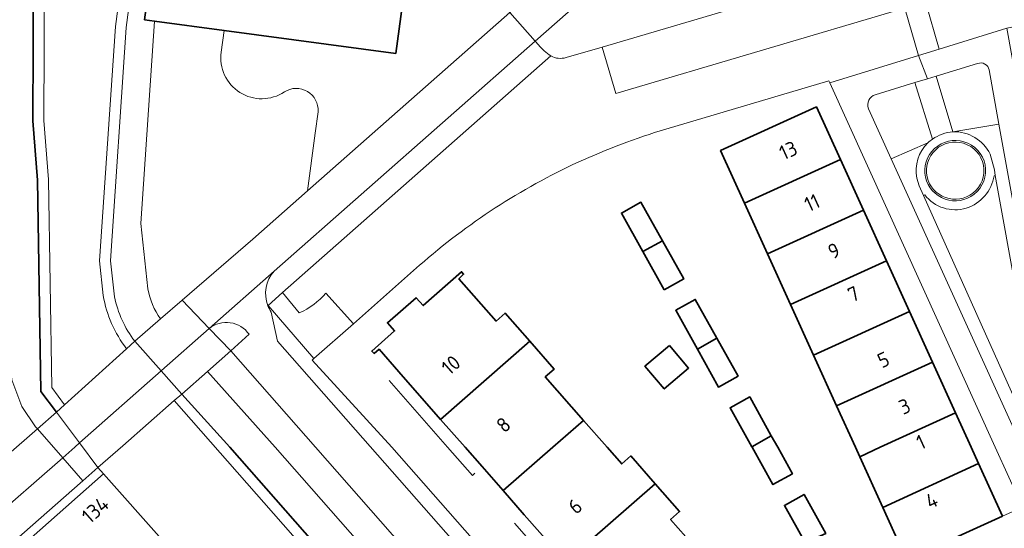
# Model space of a CAD drawing. Extents: x 150256 to 156914, y 461459 to 469481.
# Tile 562 of 656: x 154319 to 154409, y 467993 to 468039. Entities that reach past the tile are written whole.
import ezdxf
from ezdxf.enums import TextEntityAlignment as Align

# ---------------------------------------------------------------- set-up
doc = ezdxf.new("R2010")
doc.units = 0
doc.header["$LTSCALE"] = 0.75
for name, color, linetype, lineweight in [('B-RO-GK-BESCHOEIING-G', 251, 'GK-BESCHOEIING', 35), ('B-RO-GR-BEPLANTING_CULTUUR_HEESTERS-GV', 251, 'CONTINUOUS', 18), ('B-RO-IE-TERREINAFSCHEIDING_KUNSTMATIG_MUUR-G', 251, 'IE-TERREINAFSCHEIDING-KUNSTMATIG-DICHT', 18), ('B-RO-KW-KUNSTWERK_DEK-GV', 6, 'CONTINUOUS', 18), ('B-RO-OG-BEBOUWING-GV', 6, 'CONTINUOUS', 35), ('B-RO-OG-BEBOUWING-T18', 1, 'CONTINUOUS', 18), ('B-RO-OG-TERREIN_CULTUURSCHEIDING-GV', 251, 'CONTINUOUS', 18), ('B-RO-OG-WATER_SLOOT-GV', 251, 'CONTINUOUS', 18), ('B-RO-VH-VERHARDING_ASFALT-GV', 251, 'CONTINUOUS', 18), ('B-RO-VH-VERHARDING_BETONSTRAATSTEEN-GV', 251, 'CONTINUOUS', 18), ('B-RO-VH-VERHARDING_HALFVERHARDING_GRIND-GV', 251, 'CONTINUOUS', 18), ('B-RO-VH-VERHARDING_STRAATBAKSTEEN-GV', 251, 'CONTINUOUS', 18), ('B-RO-VH-VERHARDING_TEGEL-GV', 251, 'CONTINUOUS', 18), ('B-RO-VH-VERHARDING_TEGEL_RUBBER-GV', 251, 'CONTINUOUS', 18)]:
    doc.layers.add(name, color=color, linetype=linetype, lineweight=lineweight)
doc.styles.add('NLCS-ISO-M200-T18', font='NLCS-ISO.ttf', dxfattribs={"height": 360})
doc.linetypes.add('GK-BESCHOEIING', pattern='A,30,-5,[1,NLCS.SHX,S=1,R=0,X=0,Y=0],-5', length=40)
doc.linetypes.add('IE-TERREINAFSCHEIDING-KUNSTMATIG-DICHT', pattern='A,8,-1,[82,NLCS.SHX,S=0.75,R=90,X=0,Y=0],-1', length=10)

msp = doc.modelspace()

# ---------------------------------------------------------------- linework, layer by layer
at = {"layer": 'B-RO-GK-BESCHOEIING-G'}
for points in [[(154322.361, 468003.221), (154320.926, 468005.119), (154320.63, 468024.47), (154320.204, 468029.905), (154320.294, 468050.265)], [(154322.361, 468003.221), (154320.926, 468005.119), (154320.63, 468024.47), (154320.204, 468029.905), (154320.294, 468050.265)], [(154338.243, 468000), (154333.843, 468004.875)], [(154338.243, 468000), (154333.843, 468004.875)], [(154417.855, 467909.455), (154338.243, 468000)], [(154417.855, 467909.455), (154338.243, 468000)]]:
    msp.add_lwpolyline(points, dxfattribs=at)
at = {"layer": 'B-RO-GR-BEPLANTING_CULTUUR_HEESTERS-GV'}
for points in [[(154406.786, 468035.155), (154402.98, 468033.996), (154404.522, 468028.909), (154408.745, 468029.609), (154407.846, 468034.563)], [(154406.786, 468035.155), (154402.98, 468033.996), (154404.522, 468028.909), (154408.745, 468029.609), (154407.846, 468034.563)], [(154402.645, 468028.229), (154401.039, 468033.405), (154397.405, 468032.299)], [(154402.645, 468028.229), (154401.039, 468033.405), (154397.405, 468032.299)], [(154396.793, 468031.017), (154398.877, 468026.427), (154402.224, 468027.882)], [(154396.793, 468031.017), (154398.877, 468026.427), (154402.224, 468027.882)], [(154407.938, 468026.852), (154408.32, 468025.41), (154408.4, 468024.89), (154412.491, 468002.358), (154413.212, 468000), (154414.188, 467996.809), (154414.684, 467996.89), (154414.12, 468000), (154408.745, 468029.609), (154404.522, 468028.909)], [(154407.938, 468026.852), (154408.32, 468025.41), (154408.4, 468024.89), (154412.491, 468002.358), (154413.212, 468000), (154414.188, 467996.809), (154414.684, 467996.89), (154414.12, 468000), (154408.745, 468029.609), (154404.522, 468028.909)], [(154402.224, 468027.882), (154398.877, 468026.427), (154410.878, 468000), (154412.455, 467996.527), (154412.989, 467996.614), (154411.957, 468000), (154411.488, 468001.539), (154401.84, 468023.06)], [(154402.224, 468027.882), (154398.877, 468026.427), (154410.878, 468000), (154412.455, 467996.527), (154412.989, 467996.614), (154411.957, 468000), (154411.488, 468001.539), (154401.84, 468023.06)], [(154401.84, 468023.06), (154401.44, 468023.96), (154401.231, 468024.662)], [(154401.84, 468023.06), (154401.44, 468023.96), (154401.231, 468024.662)]]:
    msp.add_lwpolyline(points, dxfattribs=at)
for points in [[(154407.846, 468034.563, 0.473439), (154406.786, 468035.155)], [(154407.846, 468034.563, 0.473439), (154406.786, 468035.155)], [(154397.405, 468032.299, 0.440168), (154396.793, 468031.017)], [(154397.405, 468032.299, 0.440168), (154396.793, 468031.017)], [(154402.224, 468027.882, -0.0392), (154402.645, 468028.229)], [(154402.224, 468027.882, -0.0392), (154402.645, 468028.229)], [(154404.522, 468028.909, -0.290526), (154407.938, 468026.852)], [(154404.522, 468028.909, -0.290526), (154407.938, 468026.852)], [(154401.231, 468024.662, -0.257369), (154402.224, 468027.882)], [(154401.231, 468024.662, -0.257369), (154402.224, 468027.882)]]:
    msp.add_lwpolyline(points, format="xyb", dxfattribs=at)
at = {"layer": 'B-RO-IE-TERREINAFSCHEIDING_KUNSTMATIG_MUUR-G'}
for points in [[(154352.843, 468006.108), (154358.212, 468000)], [(154352.843, 468006.108), (154358.212, 468000)], [(154358.212, 468000), (154360.478, 467997.422), (154360.707, 467997.627)], [(154358.212, 468000), (154360.478, 467997.422), (154360.707, 467997.627)], [(154364.328, 467993.051), (154371.974, 467984.354), (154372.205, 467984.558)], [(154364.328, 467993.051), (154371.974, 467984.354), (154372.205, 467984.558)]]:
    msp.add_lwpolyline(points, dxfattribs=at)
at = {"layer": 'B-RO-KW-KUNSTWERK_DEK-GV'}
msp.add_lwpolyline([(154336.35, 468010.884), (154333.878, 468013.466), (154331.909, 468011.762), (154329.553, 468009.723), (154328.79, 468009.033), (154323.107, 468003.895), (154322.361, 468003.221), (154320.612, 468001.683), (154322.932, 467999.043), (154324.79, 467996.929), (154326.165, 467998.137), (154328.433, 468000.121), (154333.156, 468004.271), (154333.843, 468004.875), (154336.218, 468006.937), (154338.333, 468008.825)], close=True, dxfattribs=at)
msp.add_lwpolyline([(154336.35, 468010.884), (154333.878, 468013.466), (154331.909, 468011.762), (154329.553, 468009.723), (154328.79, 468009.033), (154323.107, 468003.895), (154322.361, 468003.221), (154320.612, 468001.683), (154322.932, 467999.043), (154324.79, 467996.929), (154326.165, 467998.137), (154328.433, 468000.121), (154333.156, 468004.271), (154333.843, 468004.875), (154336.218, 468006.937), (154338.333, 468008.825)], close=True, dxfattribs=at)
at = {"layer": 'B-RO-OG-BEBOUWING-GV'}
for points in [[(154331.336, 468039.045), (154337.745, 468038.186), (154353.458, 468036.082), (154355.452, 468050.79), (154354.013, 468050.992), (154354.668, 468055.851), (154342.617, 468057.458), (154333.221, 468058.711), (154333.085, 468058.729), (154330.441, 468039.165)], [(154331.336, 468039.045), (154337.745, 468038.186), (154353.458, 468036.082), (154355.452, 468050.79), (154354.013, 468050.992), (154354.668, 468055.851), (154342.617, 468057.458), (154333.221, 468058.711), (154333.085, 468058.729), (154330.441, 468039.165)], [(154394.211, 468026.356), (154392.017, 468031.181), (154383.223, 468027.174), (154385.417, 468022.35)], [(154394.211, 468026.356), (154392.017, 468031.181), (154383.223, 468027.174), (154385.417, 468022.35)], [(154385.417, 468022.35), (154387.529, 468017.708), (154396.322, 468021.714), (154394.211, 468026.356)], [(154385.417, 468022.35), (154387.529, 468017.708), (154396.322, 468021.714), (154394.211, 468026.356)], [(154376.108, 468017.928), (154377.899, 468018.925), (154375.935, 468022.454), (154374.143, 468021.457)], [(154376.108, 468017.928), (154377.899, 468018.925), (154375.935, 468022.454), (154374.143, 468021.457)], [(154398.433, 468017.071), (154396.322, 468021.714), (154387.529, 468017.708), (154389.641, 468013.066)], [(154398.433, 468017.071), (154396.322, 468021.714), (154387.529, 468017.708), (154389.641, 468013.066)], [(154378.059, 468014.422), (154379.85, 468015.419), (154377.899, 468018.925), (154376.108, 468017.928)], [(154378.059, 468014.422), (154379.85, 468015.419), (154377.899, 468018.925), (154376.108, 468017.928)], [(154391.753, 468008.423), (154400.544, 468012.429), (154398.433, 468017.071), (154389.641, 468013.066)], [(154391.753, 468008.423), (154400.544, 468012.429), (154398.433, 468017.071), (154389.641, 468013.066)], [(154353.748, 468006.905), (154357.568, 468002.557), (154365.731, 468009.732), (154363.478, 468012.292), (154362.653, 468011.566), (154359.244, 468015.44), (154359.678, 468015.85), (154359.497, 468016.076), (154355.97, 468012.978), (154355.328, 468013.702), (154352.697, 468011.407), (154353.348, 468010.66), (154351.264, 468008.816), (154351.467, 468008.592), (154351.931, 468008.973)], [(154353.748, 468006.905), (154357.568, 468002.557), (154365.731, 468009.732), (154363.478, 468012.292), (154362.653, 468011.566), (154359.244, 468015.44), (154359.678, 468015.85), (154359.497, 468016.076), (154355.97, 468012.978), (154355.328, 468013.702), (154352.697, 468011.407), (154353.348, 468010.66), (154351.264, 468008.816), (154351.467, 468008.592), (154351.931, 468008.973)], [(154381.1, 468008.995), (154382.892, 468009.992), (154380.911, 468013.55), (154379.12, 468012.553)], [(154381.1, 468008.995), (154382.892, 468009.992), (154380.911, 468013.55), (154379.12, 468012.553)], [(154400.544, 468012.429), (154391.753, 468008.423), (154393.865, 468003.781), (154402.655, 468007.786)], [(154400.544, 468012.429), (154391.753, 468008.423), (154393.865, 468003.781), (154402.655, 468007.786)], [(154361.375, 467998.225), (154363.302, 467996.032), (154367.848, 468000), (154370.666, 468002.459), (154367.165, 468006.439), (154367.991, 468007.165), (154365.731, 468009.732), (154357.568, 468002.557), (154359.815, 468000)], [(154361.375, 467998.225), (154363.302, 467996.032), (154367.848, 468000), (154370.666, 468002.459), (154367.165, 468006.439), (154367.991, 468007.165), (154365.731, 468009.732), (154357.568, 468002.557), (154359.815, 468000)], [(154378.534, 468009.331), (154376.296, 468007.426), (154378.06, 468005.353), (154380.298, 468007.258)], [(154378.534, 468009.331), (154376.296, 468007.426), (154378.06, 468005.353), (154380.298, 468007.258)], [(154382.892, 468009.992), (154381.1, 468008.995), (154383.035, 468005.518), (154384.827, 468006.515)], [(154382.892, 468009.992), (154381.1, 468008.995), (154383.035, 468005.518), (154384.827, 468006.515)], [(154395.977, 467999.138), (154397.868, 468000), (154404.766, 468003.143), (154402.655, 468007.786), (154393.865, 468003.781), (154395.585, 468000)], [(154395.977, 467999.138), (154397.868, 468000), (154404.766, 468003.143), (154402.655, 468007.786), (154393.865, 468003.781), (154395.585, 468000)], [(154386.089, 468000.055), (154387.88, 468001.054), (154385.896, 468004.611), (154384.104, 468003.613)], [(154386.089, 468000.055), (154387.88, 468001.054), (154385.896, 468004.611), (154384.104, 468003.613)], [(154404.766, 468003.143), (154397.868, 468000), (154395.977, 467999.138), (154398.089, 467994.496), (154406.877, 467998.5), (154406.195, 468000)], [(154404.766, 468003.143), (154397.868, 468000), (154395.977, 467999.138), (154398.089, 467994.496), (154406.877, 467998.5), (154406.195, 468000)], [(154369.034, 467989.508), (154377.231, 467996.662), (154374.992, 467999.207), (154374.167, 467998.481), (154372.83, 468000), (154370.666, 468002.459), (154367.848, 468000), (154363.302, 467996.032), (154365.242, 467993.824)], [(154369.034, 467989.508), (154377.231, 467996.662), (154374.992, 467999.207), (154374.167, 467998.481), (154372.83, 468000), (154370.666, 468002.459), (154367.848, 468000), (154363.302, 467996.032), (154365.242, 467993.824)], [(154387.88, 468001.054), (154386.089, 468000.055), (154386.12, 468000), (154388.028, 467996.582), (154389.819, 467997.579), (154388.468, 468000)], [(154387.88, 468001.054), (154386.089, 468000.055), (154386.12, 468000), (154388.028, 467996.582), (154389.819, 467997.579), (154388.468, 468000)], [(154409.07, 467993.678), (154406.877, 467998.5), (154398.089, 467994.496), (154400.276, 467989.688)], [(154409.07, 467993.678), (154406.877, 467998.5), (154398.089, 467994.496), (154400.276, 467989.688)], [(154337.596, 467985.255), (154326.678, 467997.559), (154291.617, 467966.591), (154302.423, 467954.309), (154337.123, 467984.839)], [(154337.596, 467985.255), (154326.678, 467997.559), (154291.617, 467966.591), (154302.423, 467954.309), (154337.123, 467984.839)], [(154377.231, 467996.662), (154369.034, 467989.508), (154372.868, 467985.144), (154374.767, 467982.983), (154382.154, 467989.404), (154378.652, 467993.384), (154379.477, 467994.11)], [(154377.231, 467996.662), (154369.034, 467989.508), (154372.868, 467985.144), (154374.767, 467982.983), (154382.154, 467989.404), (154378.652, 467993.384), (154379.477, 467994.11)], [(154390.99, 467991.261), (154392.862, 467992.114), (154390.877, 467995.677), (154389.086, 467994.679)], [(154390.99, 467991.261), (154392.862, 467992.114), (154390.877, 467995.677), (154389.086, 467994.679)]]:
    msp.add_lwpolyline(points, close=True, dxfattribs=at)
at = {"layer": 'B-RO-OG-TERREIN_CULTUURSCHEIDING-GV'}
for points in [[(154406.362, 468046.685), (154405.939, 468046.6), (154407.202, 468042.323), (154402.017, 468040.796), (154403.263, 468036.48)], [(154406.362, 468046.685), (154405.939, 468046.6), (154407.202, 468042.323), (154402.017, 468040.796), (154403.263, 468036.48)], [(154403.263, 468036.48), (154409.455, 468038.385), (154422.302, 468040.963), (154433.475, 468040.793), (154457.886, 468036.831), (154461.593, 468036.229), (154461.957, 468039.545)], [(154403.263, 468036.48), (154409.455, 468038.385), (154422.302, 468040.963), (154433.475, 468040.793), (154457.886, 468036.831), (154461.593, 468036.229), (154461.957, 468039.545)], [(154378.213, 468029.136), (154393.157, 468033.564), (154393.234, 468033.394), (154401.375, 468035.899), (154400.145, 468040.105), (154400.088, 468040.22), (154373.62, 468032.414), (154372.379, 468036.655), (154369.063, 468035.709)], [(154378.213, 468029.136), (154393.157, 468033.564), (154393.234, 468033.394), (154401.375, 468035.899), (154400.145, 468040.105), (154400.088, 468040.22), (154373.62, 468032.414), (154372.379, 468036.655), (154369.063, 468035.709)], [(154337.455, 468036.204), (154337.745, 468038.186), (154331.336, 468039.045), (154330.078, 468020.503), (154330.74, 468014.5)], [(154337.455, 468036.204), (154337.745, 468038.186), (154331.336, 468039.045), (154330.078, 468020.503), (154330.74, 468014.5)], [(154367.682, 468035.854), (154350.53, 468020.746), (154343.086, 468014.164), (154344.617, 468012.307)], [(154367.682, 468035.854), (154350.53, 468020.746), (154343.086, 468014.164), (154344.617, 468012.307)], [(154331.909, 468011.762), (154333.878, 468013.466), (154340.356, 468019.071), (154345.377, 468023.499), (154346.084, 468028.788), (154346.332, 468030.74)], [(154331.909, 468011.762), (154333.878, 468013.466), (154340.356, 468019.071), (154345.377, 468023.499), (154346.084, 468028.788), (154346.332, 468030.74)], [(154317.841, 468002.639), (154317.01, 468001.914), (154316.043, 468001.07), (154316.987, 468000), (154317.734, 467999.153), (154320.612, 468001.683), (154320.447, 468001.871), (154319.18, 468003.729), (154318.26, 468006.17), (154317.804, 468010.972), (154317.38, 468015.298), (154317.354, 468021.738), (154313.929, 468020.988), (154314.276, 468019.351)], [(154317.841, 468002.639), (154317.01, 468001.914), (154316.043, 468001.07), (154316.987, 468000), (154317.734, 467999.153), (154320.612, 468001.683), (154320.447, 468001.871), (154319.18, 468003.729), (154318.26, 468006.17), (154317.804, 468010.972), (154317.38, 468015.298), (154317.354, 468021.738), (154313.929, 468020.988), (154314.276, 468019.351)], [(154347.054, 468014.125), (154349.578, 468011.321), (154355.64, 468016.668)], [(154347.054, 468014.125), (154349.578, 468011.321), (154355.64, 468016.668)], [(154446.916, 467880.702), (154449.156, 467882.68), (154422.382, 467913.186), (154412.205, 467924.716), (154385.545, 467955.124), (154385.15, 467955.574), (154346.092, 468000), (154338.333, 468008.825), (154336.218, 468006.937), (154342.411, 468000), (154420.272, 467911.447), (154445.564, 467881.765)], [(154446.916, 467880.702), (154449.156, 467882.68), (154422.382, 467913.186), (154412.205, 467924.716), (154385.545, 467955.124), (154385.15, 467955.574), (154346.092, 468000), (154338.333, 468008.825), (154336.218, 468006.937), (154342.411, 468000), (154420.272, 467911.447), (154445.564, 467881.765)]]:
    msp.add_lwpolyline(points, dxfattribs=at)
for points in [[(154343.248, 468032.553, -0.645877), (154337.455, 468036.204)], [(154343.248, 468032.553, -0.645877), (154337.455, 468036.204)], [(154369.063, 468035.709, -0.215048), (154367.682, 468035.854)], [(154369.063, 468035.709, -0.215048), (154367.682, 468035.854)], [(154346.332, 468030.74, 0.62146), (154343.248, 468032.553)], [(154346.332, 468030.74, 0.62146), (154343.248, 468032.553)], [(154370.19, 468026.12, -0.035626), (154378.213, 468029.136)], [(154370.19, 468026.12, -0.035626), (154378.213, 468029.136)], [(154355.64, 468016.668, -0.072577), (154370.19, 468026.12)], [(154355.64, 468016.668, -0.072577), (154370.19, 468026.12)], [(154330.74, 468014.5, 0.112865), (154331.909, 468011.762)], [(154330.74, 468014.5, 0.112865), (154331.909, 468011.762)], [(154344.617, 468012.307, 0.113471), (154347.054, 468014.125)], [(154344.617, 468012.307, 0.113471), (154347.054, 468014.125)]]:
    msp.add_lwpolyline(points, format="xyb", dxfattribs=at)
at = {"layer": 'B-RO-OG-WATER_SLOOT-GV'}
for points in [[(154320.294, 468050.265), (154320.204, 468029.905), (154320.63, 468024.47), (154320.926, 468005.119), (154322.361, 468003.221), (154323.107, 468003.895), (154321.921, 468005.462), (154321.629, 468024.517), (154321.204, 468029.942), (154321.294, 468050.208), (154321.806, 468054.889), (154322.572, 468058.571), (154323.622, 468062.634), (154325.044, 468066.459), (154333.654, 468074.439), (154338.747, 468079.22), (154339.483, 468079.911), (154338.938, 468080.767)], [(154320.294, 468050.265), (154320.204, 468029.905), (154320.63, 468024.47), (154320.926, 468005.119), (154322.361, 468003.221), (154323.107, 468003.895), (154321.921, 468005.462), (154321.629, 468024.517), (154321.204, 468029.942), (154321.294, 468050.208), (154321.806, 468054.889), (154322.572, 468058.571), (154323.622, 468062.634), (154325.044, 468066.459), (154333.654, 468074.439), (154338.747, 468079.22), (154339.483, 468079.911), (154338.938, 468080.767)], [(154340.08, 468078.973), (154339.483, 468079.911), (154338.747, 468079.22), (154333.654, 468074.439), (154325.044, 468066.459), (154323.622, 468062.634), (154322.572, 468058.571), (154321.806, 468054.889), (154321.294, 468050.208), (154321.204, 468029.942), (154321.629, 468024.517), (154321.921, 468005.462), (154323.107, 468003.895), (154328.79, 468009.033)], [(154340.08, 468078.973), (154339.483, 468079.911), (154338.747, 468079.22), (154333.654, 468074.439), (154325.044, 468066.459), (154323.622, 468062.634), (154322.572, 468058.571), (154321.806, 468054.889), (154321.294, 468050.208), (154321.204, 468029.942), (154321.629, 468024.517), (154321.921, 468005.462), (154323.107, 468003.895), (154328.79, 468009.033)], [(154326.651, 468013.891), (154326.299, 468017.065), (154327.756, 468038.551), (154330.452, 468058.894), (154330.466, 468059.021)], [(154330.466, 468059.021), (154330.452, 468058.894), (154327.756, 468038.551), (154326.299, 468017.065), (154326.651, 468013.891)], [(154326.651, 468013.891), (154326.299, 468017.065), (154327.756, 468038.551), (154330.452, 468058.894), (154330.466, 468059.021)], [(154330.466, 468059.021), (154330.452, 468058.894), (154327.756, 468038.551), (154326.299, 468017.065), (154326.651, 468013.891)], [(154331.446, 468058.779), (154328.752, 468038.451), (154327.303, 468017.086), (154327.637, 468014.058)], [(154327.637, 468014.058), (154327.303, 468017.086), (154328.752, 468038.451), (154331.446, 468058.779)], [(154331.446, 468058.779), (154328.752, 468038.451), (154327.303, 468017.086), (154327.637, 468014.058)], [(154327.637, 468014.058), (154327.303, 468017.086), (154328.752, 468038.451), (154331.446, 468058.779)], [(154330.74, 468014.5), (154330.078, 468020.503), (154331.336, 468039.045), (154330.441, 468039.165), (154333.085, 468058.729), (154333.221, 468058.711)], [(154330.74, 468014.5), (154330.078, 468020.503), (154331.336, 468039.045), (154330.441, 468039.165), (154333.085, 468058.729), (154333.221, 468058.711)], [(154316.104, 468039.739), (154316.127, 468034.624), (154317.354, 468021.738), (154317.38, 468015.298), (154317.804, 468010.972), (154318.26, 468006.17), (154319.18, 468003.729), (154320.447, 468001.871), (154320.612, 468001.683), (154322.361, 468003.221), (154320.926, 468005.119), (154320.63, 468024.47), (154320.204, 468029.905), (154320.294, 468050.265)], [(154316.104, 468039.739), (154316.127, 468034.624), (154317.354, 468021.738), (154317.38, 468015.298), (154317.804, 468010.972), (154318.26, 468006.17), (154319.18, 468003.729), (154320.447, 468001.871), (154320.612, 468001.683), (154322.361, 468003.221), (154320.926, 468005.119), (154320.63, 468024.47), (154320.204, 468029.905), (154320.294, 468050.265)], [(154329.357, 468009.945), (154329.553, 468009.723), (154331.909, 468011.762)], [(154329.357, 468009.945), (154329.553, 468009.723), (154331.909, 468011.762)], [(154328.79, 468009.033), (154329.553, 468009.723), (154329.357, 468009.945)], [(154328.79, 468009.033), (154329.553, 468009.723), (154329.357, 468009.945)], [(154445.564, 467881.765), (154420.272, 467911.447), (154342.411, 468000), (154336.218, 468006.937), (154333.843, 468004.875), (154338.243, 468000), (154417.855, 467909.455), (154438.494, 467886.046), (154444.168, 467879.611), (154444.829, 467878.861)], [(154445.564, 467881.765), (154420.272, 467911.447), (154342.411, 468000), (154336.218, 468006.937), (154333.843, 468004.875), (154338.243, 468000), (154417.855, 467909.455), (154438.494, 467886.046), (154444.168, 467879.611), (154444.829, 467878.861)]]:
    msp.add_lwpolyline(points, dxfattribs=at)
for points in [[(154328.79, 468009.033, -0.124163), (154326.651, 468013.891)], [(154326.651, 468013.891, 0.124163), (154328.79, 468009.033)], [(154328.79, 468009.033, -0.124163), (154326.651, 468013.891)], [(154326.651, 468013.891, 0.124163), (154328.79, 468009.033)], [(154327.637, 468014.058, 0.114725), (154329.357, 468009.945)], [(154329.357, 468009.945, -0.114725), (154327.637, 468014.058)], [(154327.637, 468014.058, 0.114725), (154329.357, 468009.945)], [(154329.357, 468009.945, -0.114725), (154327.637, 468014.058)], [(154331.909, 468011.762, -0.112865), (154330.74, 468014.5)], [(154331.909, 468011.762, -0.112865), (154330.74, 468014.5)]]:
    msp.add_lwpolyline(points, format="xyb", dxfattribs=at)
for points in [[(154331.959, 468007.004), (154329.553, 468009.723), (154328.79, 468009.033), (154323.107, 468003.895), (154322.361, 468003.221), (154324.476, 468000.394), (154326.165, 467998.137), (154326.678, 467997.559), (154337.596, 467985.255), (154344.176, 467977.822), (154347.432, 467974.144), (154430.841, 467879.288), (154437.713, 467885.356), (154333.156, 468004.271), (154333.843, 468004.875)], [(154331.959, 468007.004), (154329.553, 468009.723), (154328.79, 468009.033), (154323.107, 468003.895), (154322.361, 468003.221), (154324.476, 468000.394), (154326.165, 467998.137), (154326.678, 467997.559), (154337.596, 467985.255), (154344.176, 467977.822), (154347.432, 467974.144), (154430.841, 467879.288), (154437.713, 467885.356), (154333.156, 468004.271), (154333.843, 468004.875)], [(154438.494, 467886.046), (154417.855, 467909.455), (154338.243, 468000), (154333.843, 468004.875), (154333.156, 468004.271), (154437.713, 467885.356), (154443.378, 467878.913), (154444.168, 467879.611)], [(154438.494, 467886.046), (154417.855, 467909.455), (154338.243, 468000), (154333.843, 468004.875), (154333.156, 468004.271), (154437.713, 467885.356), (154443.378, 467878.913), (154444.168, 467879.611)]]:
    msp.add_lwpolyline(points, close=True, dxfattribs=at)
at = {"layer": 'B-RO-VH-VERHARDING_ASFALT-GV'}
for points in [[(154366.24, 468037.19), (154372.535, 468042.75), (154372.588, 468042.797), (154370.217, 468045.388), (154370.188, 468045.363), (154363.9, 468039.83)], [(154366.24, 468037.19), (154372.535, 468042.75), (154372.588, 468042.797), (154370.217, 468045.388), (154370.188, 468045.363), (154363.9, 468039.83)], [(154345.377, 468023.499), (154340.356, 468019.071), (154333.878, 468013.466), (154336.35, 468010.884), (154342.311, 468016.135), (154366.24, 468037.19), (154363.9, 468039.83)], [(154345.377, 468023.499), (154340.356, 468019.071), (154333.878, 468013.466), (154336.35, 468010.884), (154342.311, 468016.135), (154366.24, 468037.19), (154363.9, 468039.83)], [(154331.959, 468007.004), (154331.997, 468007.038), (154336.35, 468010.884), (154333.878, 468013.466), (154331.909, 468011.762), (154329.553, 468009.723), (154328.79, 468009.033), (154323.107, 468003.895), (154322.361, 468003.221), (154320.612, 468001.683), (154322.932, 467999.043), (154324.03, 468000), (154324.476, 468000.394), (154324.482, 468000.399)], [(154331.959, 468007.004), (154331.997, 468007.038), (154336.35, 468010.884), (154333.878, 468013.466), (154331.909, 468011.762), (154329.553, 468009.723), (154328.79, 468009.033), (154323.107, 468003.895), (154322.361, 468003.221), (154320.612, 468001.683), (154322.932, 467999.043), (154324.03, 468000), (154324.476, 468000.394), (154324.482, 468000.399)], [(154333.878, 468013.466), (154331.909, 468011.762), (154329.553, 468009.723), (154331.959, 468007.004), (154333.843, 468004.875), (154336.218, 468006.937), (154338.333, 468008.825), (154336.35, 468010.884)], [(154333.878, 468013.466), (154331.909, 468011.762), (154329.553, 468009.723), (154331.959, 468007.004), (154333.843, 468004.875), (154336.218, 468006.937), (154338.333, 468008.825), (154336.35, 468010.884)], [(154322.932, 467999.043), (154324.79, 467996.929), (154326.165, 467998.137), (154324.476, 468000.394), (154322.361, 468003.221), (154320.612, 468001.683)], [(154322.932, 467999.043), (154324.79, 467996.929), (154326.165, 467998.137), (154324.476, 468000.394), (154322.361, 468003.221), (154320.612, 468001.683)]]:
    msp.add_lwpolyline(points, close=True, dxfattribs=at)
msp.add_lwpolyline([(154308.919, 467986.822), (154322.932, 467999.043), (154320.612, 468001.683), (154317.734, 467999.153)], dxfattribs=at)
msp.add_lwpolyline([(154308.919, 467986.822), (154322.932, 467999.043), (154320.612, 468001.683), (154317.734, 467999.153)], dxfattribs=at)
at = {"layer": 'B-RO-VH-VERHARDING_BETONSTRAATSTEEN-GV'}
for points in [[(154355.086, 468059.827), (154350.071, 468059.562), (154349.076, 468059.647), (154342.981, 468060.44), (154342.617, 468057.458), (154354.668, 468055.851), (154354.013, 468050.992), (154355.452, 468050.79), (154353.458, 468036.082), (154337.745, 468038.186), (154337.455, 468036.204)], [(154355.086, 468059.827), (154350.071, 468059.562), (154349.076, 468059.647), (154342.981, 468060.44), (154342.617, 468057.458), (154354.668, 468055.851), (154354.013, 468050.992), (154355.452, 468050.79), (154353.458, 468036.082), (154337.745, 468038.186), (154337.455, 468036.204)], [(154372.379, 468036.655), (154398.817, 468044.462), (154400.779, 468045.027), (154405.939, 468046.6), (154398.488, 468054.189)], [(154372.379, 468036.655), (154398.817, 468044.462), (154400.779, 468045.027), (154405.939, 468046.6), (154398.488, 468054.189)], [(154346.332, 468030.74), (154346.084, 468028.788), (154345.377, 468023.499), (154363.9, 468039.83), (154361.423, 468042.575)], [(154346.332, 468030.74), (154346.084, 468028.788), (154345.377, 468023.499), (154363.9, 468039.83), (154361.423, 468042.575)], [(154372.535, 468042.75), (154366.24, 468037.19), (154366.552, 468036.86)], [(154372.535, 468042.75), (154366.24, 468037.19), (154366.552, 468036.86)], [(154407.846, 468034.563), (154408.745, 468029.609), (154414.12, 468000), (154414.684, 467996.89), (154414.188, 467996.809), (154413.541, 467996.704), (154413.892, 467995.573), (154417.004, 467996.671), (154416.402, 468000), (154409.455, 468038.385), (154403.263, 468036.48), (154401.375, 468035.899), (154402.191, 468033.756), (154402.98, 468033.996), (154406.786, 468035.155)], [(154407.846, 468034.563), (154408.745, 468029.609), (154414.12, 468000), (154414.684, 467996.89), (154414.188, 467996.809), (154413.541, 467996.704), (154413.892, 467995.573), (154417.004, 467996.671), (154416.402, 468000), (154409.455, 468038.385), (154403.263, 468036.48), (154401.375, 468035.899), (154402.191, 468033.756), (154402.98, 468033.996), (154406.786, 468035.155)], [(154366.552, 468036.86), (154366.24, 468037.19), (154342.311, 468016.135)], [(154366.552, 468036.86), (154366.24, 468037.19), (154342.311, 468016.135)], [(154369.063, 468035.709), (154372.379, 468036.655)], [(154369.063, 468035.709), (154372.379, 468036.655)], [(154341.738, 468012.972), (154341.769, 468012.999), (154343.086, 468014.164), (154350.53, 468020.746), (154367.682, 468035.854)], [(154341.738, 468012.972), (154341.769, 468012.999), (154343.086, 468014.164), (154350.53, 468020.746), (154367.682, 468035.854)], [(154397.405, 468032.299), (154401.039, 468033.405), (154402.191, 468033.756), (154401.375, 468035.899), (154393.234, 468033.394), (154408.411, 468000), (154410.903, 467994.516), (154413.892, 467995.573), (154413.541, 467996.704), (154412.989, 467996.614), (154412.455, 467996.527), (154410.878, 468000), (154398.877, 468026.427), (154396.793, 468031.017)], [(154397.405, 468032.299), (154401.039, 468033.405), (154402.191, 468033.756), (154401.375, 468035.899), (154393.234, 468033.394), (154408.411, 468000), (154410.903, 467994.516), (154413.892, 467995.573), (154413.541, 467996.704), (154412.989, 467996.614), (154412.455, 467996.527), (154410.878, 468000), (154398.877, 468026.427), (154396.793, 468031.017)], [(154408.29, 468024.882), (154408.4, 468024.89), (154408.32, 468025.41), (154407.938, 468026.852)], [(154408.29, 468024.882), (154408.4, 468024.89), (154408.32, 468025.41), (154407.938, 468026.852)], [(154401.231, 468024.662), (154401.44, 468023.96), (154401.84, 468023.06), (154401.939, 468023.12)], [(154401.231, 468024.662), (154401.44, 468023.96), (154401.84, 468023.06), (154401.939, 468023.12)], [(154342.311, 468016.135), (154336.35, 468010.884)], [(154342.311, 468016.135), (154336.35, 468010.884)], [(154344.617, 468012.307), (154343.086, 468014.164), (154341.769, 468012.999), (154345.962, 468008.131), (154349.578, 468011.321), (154347.054, 468014.125)], [(154344.617, 468012.307), (154343.086, 468014.164), (154341.769, 468012.999), (154345.962, 468008.131), (154349.578, 468011.321), (154347.054, 468014.125)], [(154380.13, 467969.14), (154376.867, 467972.824), (154376.928, 467972.866), (154376.947, 467972.884), (154353.108, 468000), (154345.803, 468007.991), (154345.962, 468008.131), (154341.769, 468012.999), (154341.738, 468012.972)], [(154380.13, 467969.14), (154376.867, 467972.824), (154376.928, 467972.866), (154376.947, 467972.884), (154353.108, 468000), (154345.803, 468007.991), (154345.962, 468008.131), (154341.769, 468012.999), (154341.738, 468012.972)], [(154340.014, 468010.354), (154338.333, 468008.825), (154346.092, 468000), (154385.15, 467955.574), (154385.545, 467955.124), (154412.205, 467924.716), (154422.382, 467913.186), (154425.341, 467915.76), (154401.694, 467942.543), (154398.847, 467945.808), (154388.443, 467957.666), (154342.614, 468009.724), (154342.052, 468012.384)], [(154340.014, 468010.354), (154338.333, 468008.825), (154346.092, 468000), (154385.15, 467955.574), (154385.545, 467955.124), (154412.205, 467924.716), (154422.382, 467913.186), (154425.341, 467915.76), (154401.694, 467942.543), (154398.847, 467945.808), (154388.443, 467957.666), (154342.614, 468009.724), (154342.052, 468012.384)], [(154342.052, 468012.384), (154342.614, 468009.724), (154388.443, 467957.666), (154398.847, 467945.808), (154399.819, 467946.641), (154390.04, 467957.777), (154389.398, 467958.506), (154388.283, 467959.777), (154388.095, 467959.996), (154380.553, 467968.795)], [(154342.052, 468012.384), (154342.614, 468009.724), (154388.443, 467957.666), (154398.847, 467945.808), (154399.819, 467946.641), (154390.04, 467957.777), (154389.398, 467958.506), (154388.283, 467959.777), (154388.095, 467959.996), (154380.553, 467968.795)], [(154455.798, 467993.097), (154456.562, 467998.793), (154452.802, 467999.293), (154451.623, 467999.52), (154448.021, 468000), (154440.832, 468000.961), (154436.8, 468000.156), (154435.598, 468000.026), (154435.451, 468000), (154428.483, 467998.768), (154418.985, 467997.033), (154417.004, 467996.671), (154413.892, 467995.573), (154410.903, 467994.516), (154409.07, 467993.678), (154400.276, 467989.688), (154393.826, 467986.196), (154392.747, 467985.592), (154388.809, 467983.506)], [(154455.798, 467993.097), (154456.562, 467998.793), (154452.802, 467999.293), (154451.623, 467999.52), (154448.021, 468000), (154440.832, 468000.961), (154436.8, 468000.156), (154435.598, 468000.026), (154435.451, 468000), (154428.483, 467998.768), (154418.985, 467997.033), (154417.004, 467996.671), (154413.892, 467995.573), (154410.903, 467994.516), (154409.07, 467993.678), (154400.276, 467989.688), (154393.826, 467986.196), (154392.747, 467985.592), (154388.809, 467983.506)], [(154286.542, 467968.969), (154286.961, 467968.483), (154289.363, 467965.798), (154324.79, 467996.929), (154322.932, 467999.043), (154308.919, 467986.822)], [(154286.542, 467968.969), (154286.961, 467968.483), (154289.363, 467965.798), (154324.79, 467996.929), (154322.932, 467999.043), (154308.919, 467986.822)]]:
    msp.add_lwpolyline(points, dxfattribs=at)
for points in [[(154372.379, 468036.655), (154373.62, 468032.414), (154400.088, 468040.22), (154398.817, 468044.462)], [(154372.379, 468036.655), (154373.62, 468032.414), (154400.088, 468040.22), (154398.817, 468044.462)], [(154402.017, 468040.796), (154400.779, 468045.027), (154398.817, 468044.462), (154400.088, 468040.22), (154400.145, 468040.105), (154401.375, 468035.899), (154403.263, 468036.48)], [(154402.017, 468040.796), (154400.779, 468045.027), (154398.817, 468044.462), (154400.088, 468040.22), (154400.145, 468040.105), (154401.375, 468035.899), (154403.263, 468036.48)], [(154331.997, 468007.038), (154331.959, 468007.004), (154324.482, 468000.399), (154324.476, 468000.394), (154324.03, 468000), (154322.932, 467999.043), (154324.79, 467996.929), (154326.165, 467998.137), (154328.433, 468000.121), (154333.156, 468004.271), (154333.843, 468004.875), (154336.218, 468006.937), (154338.333, 468008.825), (154336.35, 468010.884)], [(154331.997, 468007.038), (154331.959, 468007.004), (154324.482, 468000.399), (154324.476, 468000.394), (154324.03, 468000), (154322.932, 467999.043), (154324.79, 467996.929), (154326.165, 467998.137), (154328.433, 468000.121), (154333.156, 468004.271), (154333.843, 468004.875), (154336.218, 468006.937), (154338.333, 468008.825), (154336.35, 468010.884)]]:
    msp.add_lwpolyline(points, close=True, dxfattribs=at)
for points in [[(154337.455, 468036.204, 0.645877), (154343.248, 468032.553)], [(154337.455, 468036.204, 0.645877), (154343.248, 468032.553)], [(154367.682, 468035.854, -0.085191), (154366.552, 468036.86)], [(154366.552, 468036.86, 0.085191), (154367.682, 468035.854)], [(154367.682, 468035.854, -0.085191), (154366.552, 468036.86)], [(154366.552, 468036.86, 0.085191), (154367.682, 468035.854)], [(154367.682, 468035.854, 0.215048), (154369.063, 468035.709)], [(154367.682, 468035.854, 0.215048), (154369.063, 468035.709)], [(154406.786, 468035.155, -0.473439), (154407.846, 468034.563)], [(154406.786, 468035.155, -0.473439), (154407.846, 468034.563)], [(154343.248, 468032.553, -0.62146), (154346.332, 468030.74)], [(154343.248, 468032.553, -0.62146), (154346.332, 468030.74)], [(154396.793, 468031.017, -0.440168), (154397.405, 468032.299)], [(154396.793, 468031.017, -0.440168), (154397.405, 468032.299)], [(154405.535, 468027.99, 0.568528), (154402.002, 468024.737)], [(154402.002, 468024.737, -0.568528), (154405.535, 468027.99)], [(154405.535, 468027.99, 0.568528), (154402.002, 468024.737)], [(154402.002, 468024.737, -0.568528), (154405.535, 468027.99)], [(154402.645, 468028.229, 0.0392), (154402.224, 468027.882)], [(154402.645, 468028.229, 0.0392), (154402.224, 468027.882)], [(154404.522, 468028.909, 0.122481), (154402.645, 468028.229)], [(154404.522, 468028.909, 0.122481), (154402.645, 468028.229)], [(154407.938, 468026.852, 0.290526), (154404.522, 468028.909)], [(154407.938, 468026.852, 0.290526), (154404.522, 468028.909)], [(154402.224, 468027.882, 0.257369), (154401.231, 468024.662)], [(154402.224, 468027.882, 0.257369), (154401.231, 468024.662)], [(154402.151, 468024.77, -0.570088), (154405.495, 468027.846)], [(154402.151, 468024.77, -0.570088), (154405.495, 468027.846)], [(154405.495, 468027.846, -0.614032), (154406.355, 468023.286)], [(154405.495, 468027.846, -0.614032), (154406.355, 468023.286)], [(154406.456, 468023.175, 0.613298), (154405.535, 468027.99)], [(154405.535, 468027.99, -0.613298), (154406.456, 468023.175)], [(154406.456, 468023.175, 0.613298), (154405.535, 468027.99)], [(154405.535, 468027.99, -0.613298), (154406.456, 468023.175)], [(154402.002, 468024.737, 0.546903), (154406.456, 468023.175)], [(154406.456, 468023.175, -0.546903), (154402.002, 468024.737)], [(154402.002, 468024.737, 0.546903), (154406.456, 468023.175)], [(154406.456, 468023.175, -0.546903), (154402.002, 468024.737)], [(154406.355, 468023.286, -0.547106), (154402.151, 468024.77)], [(154406.355, 468023.286, -0.547106), (154402.151, 468024.77)], [(154405.749, 468021.914, 0.290961), (154408.29, 468024.882)], [(154405.749, 468021.914, 0.290961), (154408.29, 468024.882)], [(154401.939, 468023.12, 0.312913), (154405.749, 468021.914)], [(154401.939, 468023.12, 0.312913), (154405.749, 468021.914)], [(154341.738, 468012.972, -0.287404), (154342.311, 468016.135)], [(154342.311, 468016.135, 0.287404), (154341.738, 468012.972)], [(154341.738, 468012.972, -0.287404), (154342.311, 468016.135)], [(154342.311, 468016.135, 0.287404), (154341.738, 468012.972)], [(154347.054, 468014.125, -0.113471), (154344.617, 468012.307)], [(154347.054, 468014.125, -0.113471), (154344.617, 468012.307)], [(154341.738, 468012.972, 0.055066), (154342.052, 468012.384)], [(154342.052, 468012.384, -0.055066), (154341.738, 468012.972)], [(154341.738, 468012.972, 0.055066), (154342.052, 468012.384)], [(154342.052, 468012.384, -0.055066), (154341.738, 468012.972)], [(154336.35, 468010.884, -0.429394), (154340.014, 468010.354)], [(154336.35, 468010.884, -0.429394), (154340.014, 468010.354)]]:
    msp.add_lwpolyline(points, format="xyb", dxfattribs=at)
at = {"layer": 'B-RO-VH-VERHARDING_HALFVERHARDING_GRIND-GV'}
for points in [[(154404.522, 468028.909), (154402.98, 468033.996), (154402.191, 468033.756), (154401.039, 468033.405)], [(154404.522, 468028.909), (154402.98, 468033.996), (154402.191, 468033.756), (154401.039, 468033.405)], [(154401.039, 468033.405), (154402.645, 468028.229)], [(154401.039, 468033.405), (154402.645, 468028.229)], [(154401.84, 468023.06), (154411.488, 468001.539), (154411.957, 468000), (154412.989, 467996.614), (154413.541, 467996.704), (154414.188, 467996.809), (154413.212, 468000), (154412.491, 468002.358), (154408.4, 468024.89), (154408.29, 468024.882)], [(154401.84, 468023.06), (154411.488, 468001.539), (154411.957, 468000), (154412.989, 467996.614), (154413.541, 467996.704), (154414.188, 467996.809), (154413.212, 468000), (154412.491, 468002.358), (154408.4, 468024.89), (154408.29, 468024.882)], [(154401.939, 468023.12), (154401.84, 468023.06)], [(154401.939, 468023.12), (154401.84, 468023.06)]]:
    msp.add_lwpolyline(points, dxfattribs=at)
for points in [[(154402.645, 468028.229, -0.122481), (154404.522, 468028.909)], [(154402.645, 468028.229, -0.122481), (154404.522, 468028.909)], [(154408.29, 468024.882, -0.290961), (154405.749, 468021.914)], [(154408.29, 468024.882, -0.290961), (154405.749, 468021.914)], [(154405.749, 468021.914, -0.312913), (154401.939, 468023.12)], [(154405.749, 468021.914, -0.312913), (154401.939, 468023.12)]]:
    msp.add_lwpolyline(points, format="xyb", dxfattribs=at)
at = {"layer": 'B-RO-VH-VERHARDING_STRAATBAKSTEEN-GV'}
msp.add_lwpolyline([(154289.363, 467965.798), (154289.533, 467965.608), (154289.955, 467965.123), (154291.617, 467966.591), (154326.678, 467997.559), (154326.165, 467998.137), (154324.79, 467996.929)], close=True, dxfattribs=at)
msp.add_lwpolyline([(154289.363, 467965.798), (154289.533, 467965.608), (154289.955, 467965.123), (154291.617, 467966.591), (154326.678, 467997.559), (154326.165, 467998.137), (154324.79, 467996.929)], close=True, dxfattribs=at)
at = {"layer": 'B-RO-VH-VERHARDING_TEGEL-GV'}
msp.add_lwpolyline([(154340.014, 468010.354, 0.429394), (154336.35, 468010.884)], format="xyb", dxfattribs=at)
msp.add_lwpolyline([(154340.014, 468010.354, 0.429394), (154336.35, 468010.884)], format="xyb", dxfattribs=at)
msp.add_lwpolyline([(154336.35, 468010.884), (154338.333, 468008.825), (154340.014, 468010.354)], dxfattribs=at)
msp.add_lwpolyline([(154336.35, 468010.884), (154338.333, 468008.825), (154340.014, 468010.354)], dxfattribs=at)
at = {"layer": 'B-RO-VH-VERHARDING_TEGEL_RUBBER-GV'}
for points in [[(154405.495, 468027.846, 0.570088), (154402.151, 468024.77)], [(154405.495, 468027.846, 0.570088), (154402.151, 468024.77)], [(154406.355, 468023.286, 0.614032), (154405.495, 468027.846)], [(154406.355, 468023.286, 0.614032), (154405.495, 468027.846)], [(154402.151, 468024.77, 0.547106), (154406.355, 468023.286)], [(154402.151, 468024.77, 0.547106), (154406.355, 468023.286)]]:
    msp.add_lwpolyline(points, format="xyb", dxfattribs=at)

# ---------------------------------------------------------------- texts
at = {"layer": 'B-RO-OG-BEBOUWING-T18', "style": 'NLCS-ISO-M200-T18'}
for s, rotation, p in [('13', 24.5, (154389.434, 468027.198)), ('13', 24.5, (154389.434, 468027.198)), ('11', 24.5, (154391.613, 468022.405)), ('11', 24.5, (154391.613, 468022.405)), ('9', 24.5, (154393.617, 468017.999)), ('9', 24.5, (154393.617, 468017.999)), ('7', 24.5, (154395.418, 468014.037)), ('7', 24.5, (154395.418, 468014.037)), ('10', 41.3, (154358.516, 468007.538)), ('10', 41.3, (154358.516, 468007.538)), ('5', 24.5, (154398.155, 468008.02)), ('5', 24.5, (154398.155, 468008.02)), ('3', 24.5, (154400.096, 468003.749)), ('3', 24.5, (154400.096, 468003.749)), ('8', 41.3, (154363.33, 468002.06)), ('8', 41.3, (154363.33, 468002.06)), ('1', 24.5, (154401.586, 468000.473)), ('1', 24.5, (154401.586, 468000.473)), ('134', 41.5, (154325.92, 467994.261)), ('134', 41.5, (154325.92, 467994.261)), ('4', 24.4, (154402.575, 467995.123)), ('4', 24.4, (154402.575, 467995.123)), ('6', 41.3, (154369.897, 467994.586)), ('6', 41.3, (154369.897, 467994.586))]:
    msp.add_text(s, height=1.35, rotation=rotation, dxfattribs=at).set_placement(p, align=Align.MIDDLE)

doc.saveas('drawing.dxf')
